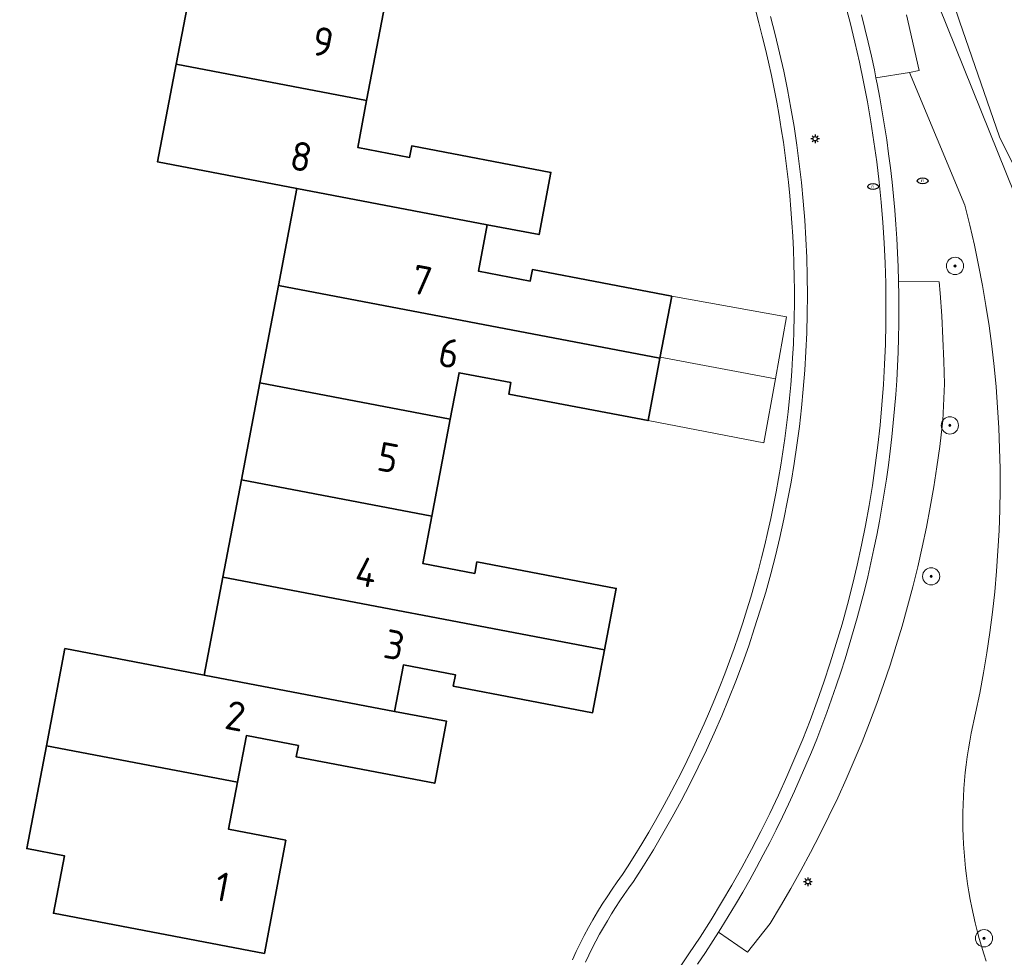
# Model space of a CAD drawing. Header units: metres. Extents: x 152610 to 160096, y 456114 to 462495.
# Tile 597 of 656: x 158899 to 158945, y 460636 to 460680. Entities that reach past the tile are written whole.
import ezdxf
from ezdxf.enums import TextEntityAlignment as Align

# ---------------------------------------------------------------- set-up
doc = ezdxf.new("R2010")
doc.units = ezdxf.units.M
doc.header["$LTSCALE"] = 0.5
doc.layers.get('0').update_dxf_attribs({"linetype": 'CONTINUOUS'})
for name, color, linetype, lineweight in [('B-PV-GR-BOOM-S', 251, 'CONTINUOUS', 25), ('B-PV-IE-MEUBILAIR-S', 251, 'CONTINUOUS', 25), ('B-PV-OG-BEBOUWING-GV', 6, 'CONTINUOUS', 35), ('B-PV-OG-BEBOUWING-T18', 1, 'CONTINUOUS', 18), ('B-PV-OG-BEBOUWING_OVERBOUWING-GV', 251, 'CONTINUOUS', 18), ('B-PV-OG-TERREIN_BEGROEID-GV', 251, 'CONTINUOUS', 18), ('B-PV-OG-TERREIN_OEVER-GV', 251, 'CONTINUOUS', 18), ('B-PV-VH-OPENVERHARDING_STRAATBAKSTEEN-GV', 251, 'CONTINUOUS', 18)]:
    doc.layers.add(name, color=color, linetype=linetype, lineweight=lineweight)
doc.styles.add('NLCS-ISO', font='NLCS-ISO.ttf')
doc.styles.add('NLCS-ISO-M750-T18', font='NLCS-ISO.ttf', dxfattribs={"height": 1.35})

# ---------------------------------------------------------------- blocks, each defined once
blk = doc.blocks.new('SIE-MEUBILAIR_PAAL_LICHTMAST-SO')
for points in [[(-0.62, 0), (-1, 0)], [(-0.71, 0.71), (-0.44, 0.44)], [(0, 1), (0, 0.62)], [(0.44, 0.44), (0.71, 0.71)], [(1, 0), (0.62, 0)], [(-0.71, -0.71), (-0.44, -0.44)], [(0, -0.62), (0, -1)], [(0.44, -0.44), (0.71, -0.71)]]:
    blk.add_lwpolyline(points)
blk.add_circle((0, 0), 0.5)
blk = doc.blocks.new('SIE-MEUBILAIR_PUT_RIOOLPUT-SO')
blk.add_ellipse((0, 0), major_axis=(1.25, 0), ratio=0.54)
at = {"style": 'NLCS-ISO'}
blk.add_text('ri', height=0.75, dxfattribs=at).set_placement((-0.04, 0.07), align=Align.MIDDLE_CENTER)
blk = doc.blocks.new('SGR-BOOM_GBKN-SO')
at = {"linetype": 'ByBlock', "lineweight": 18}
h = blk.add_hatch(color=0, dxfattribs=at)
h.dxf.hatch_style = 1
edge = h.paths.add_edge_path()
edge.add_arc((0, 0), 0.25, 0, 360)
at = {"color": 0, "linetype": 'ByBlock', "lineweight": 18}
for radius in [2, 0.25]:
    blk.add_circle((0, 0), radius, dxfattribs=at)
at = {"color": 0, "linetype": 'ByBlock', "lineweight": 18, "style": 'NLCS-ISO'}
blk.add_attdef('SOORT', (2.5, 0), '', height=1.5, dxfattribs=at)

msp = doc.modelspace()

# ---------------------------------------------------------------- linework, layer by layer
at = {"layer": 'B-PV-OG-BEBOUWING-GV', "flags": 128}
for points in [[(158916.105, 460680.455), (158907.263, 460682.138), (158906.401, 460677.626), (158915.247, 460675.942)], [(158915.247, 460675.942), (158906.401, 460677.626), (158905.534, 460673.092), (158912.003, 460671.86), (158920.848, 460670.176), (158923.261, 460669.717), (158923.81, 460672.601), (158917.345, 460673.832), (158917.245, 460673.303), (158914.832, 460673.762)], [(158920.848, 460670.176), (158912.003, 460671.86), (158911.144, 460667.347), (158928.875, 460663.971), (158929.424, 460666.854), (158922.95, 460668.089), (158922.85, 460667.559), (158920.437, 460668.018)], [(158928.875, 460663.971), (158911.144, 460667.347), (158910.285, 460662.835), (158919.13, 460661.151), (158919.539, 460663.3), (158921.952, 460662.84), (158921.849, 460662.311), (158928.325, 460661.078)], [(158919.13, 460661.151), (158910.285, 460662.835), (158909.426, 460658.323), (158918.272, 460656.639)], [(158918.272, 460656.639), (158909.426, 460658.323), (158908.568, 460653.81), (158926.298, 460650.434), (158926.84, 460653.282), (158920.369, 460654.512), (158920.267, 460653.984), (158917.854, 460654.444)], [(158926.298, 460650.434), (158908.568, 460653.81), (158907.701, 460649.258), (158916.547, 460647.575), (158916.957, 460649.735), (158919.371, 460649.276), (158919.27, 460648.745), (158925.743, 460647.514)], [(158907.701, 460649.258), (158901.225, 460650.49), (158900.366, 460645.977), (158909.252, 460644.282), (158909.664, 460646.447), (158912.076, 460645.988), (158911.975, 460645.456), (158918.412, 460644.233), (158918.959, 460647.116), (158916.547, 460647.575)], [(158909.252, 460644.282), (158900.366, 460645.977), (158899.456, 460641.202), (158901.204, 460640.871), (158900.695, 460638.202), (158910.494, 460636.336), (158911.492, 460641.589), (158908.835, 460642.096)]]:
    msp.add_lwpolyline(points, close=True, dxfattribs=at)
at = {"layer": 'B-PV-OG-BEBOUWING_OVERBOUWING-GV', "flags": 128}
for points in [[(158928.884, 460664.02), (158934.239, 460663.016), (158934.756, 460665.898), (158929.424, 460666.854)], [(158934.239, 460663.016), (158928.884, 460664.02), (158928.875, 460663.971), (158928.325, 460661.078), (158933.708, 460660.053)]]:
    msp.add_lwpolyline(points, close=True, dxfattribs=at)
at = {"layer": 'B-PV-OG-TERREIN_BEGROEID-GV', "flags": 128}
for points in [[(158953.198, 460635.898), (158951.946, 460638.515), (158951.317, 460642.542), (158951.509, 460649.914), (158952.789, 460657.046), (158952.786, 460659), (158951.898, 460660.771), (158948.668, 460666.145), (158944.65, 460674.256), (158942.79, 460679.632), (158941.496, 460683.538)], [(158947.334, 460666.709), (158941.436, 460681.352)], [(158941.436, 460681.352), (158947.334, 460666.709)], [(158940.33, 460679.926), (158940.92, 460677.333), (158940.464, 460677.241), (158943.039, 460671.077), (158943.27, 460670.153), (158943.483, 460669.225), (158943.679, 460668.293), (158943.858, 460667.358), (158944.019, 460666.419), (158944.163, 460665.478), (158944.289, 460664.534), (158944.398, 460663.588), (158944.489, 460662.64), (158944.562, 460661.69), (158944.618, 460660.74), (158944.656, 460659.788), (158944.676, 460658.836), (158944.679, 460657.884), (158944.663, 460656.931), (158944.63, 460655.98), (158944.58, 460655.029), (158944.512, 460654.079), (158944.426, 460653.13), (158944.322, 460652.184), (158944.201, 460651.239), (158944.062, 460650.297), (158943.906, 460649.358), (158943.732, 460648.421), (158943.541, 460647.488), (158943.333, 460646.559), (158943.265, 460646.195), (158943.204, 460645.83), (158943.149, 460645.464), (158943.101, 460645.097), (158943.059, 460644.729), (158943.024, 460644.361), (158942.996, 460643.992), (158942.974, 460643.622), (158942.959, 460643.253), (158942.95, 460642.883), (158942.948, 460642.512), (158942.953, 460642.142), (158942.964, 460641.772), (158942.982, 460641.403), (158943.006, 460641.033), (158943.037, 460640.665), (158943.075, 460640.296), (158943.119, 460639.929), (158943.17, 460639.562), (158943.228, 460639.197), (158943.291, 460638.832), (158943.362, 460638.469), (158943.439, 460638.107), (158943.522, 460637.746), (158943.612, 460637.387), (158943.708, 460637.03), (158943.811, 460636.674), (158943.92, 460636.32), (158944.035, 460635.968)], [(158944.035, 460635.968), (158943.92, 460636.32), (158943.811, 460636.674), (158943.708, 460637.03), (158943.612, 460637.387), (158943.522, 460637.746), (158943.439, 460638.107), (158943.362, 460638.469), (158943.291, 460638.832), (158943.228, 460639.197), (158943.17, 460639.562), (158943.119, 460639.929), (158943.075, 460640.296), (158943.037, 460640.665), (158943.006, 460641.033), (158942.982, 460641.403), (158942.964, 460641.772), (158942.953, 460642.142), (158942.948, 460642.512), (158942.95, 460642.883), (158942.959, 460643.253), (158942.974, 460643.622), (158942.996, 460643.992), (158943.024, 460644.361), (158943.059, 460644.729), (158943.101, 460645.097), (158943.149, 460645.464), (158943.204, 460645.83), (158943.265, 460646.195), (158943.333, 460646.559), (158943.541, 460647.488), (158943.732, 460648.421), (158943.906, 460649.358), (158944.062, 460650.297), (158944.201, 460651.239), (158944.322, 460652.184), (158944.426, 460653.13), (158944.512, 460654.079), (158944.58, 460655.029), (158944.63, 460655.98), (158944.663, 460656.931), (158944.679, 460657.884), (158944.676, 460658.836), (158944.656, 460659.788), (158944.618, 460660.74), (158944.562, 460661.69), (158944.489, 460662.64), (158944.398, 460663.588), (158944.289, 460664.534), (158944.163, 460665.478), (158944.019, 460666.419), (158943.858, 460667.358), (158943.679, 460668.293), (158943.483, 460669.225), (158943.27, 460670.153), (158943.039, 460671.077), (158940.464, 460677.241), (158938.91, 460676.99), (158938.965, 460676.716), (158939.088, 460676.069), (158939.203, 460675.42), (158939.31, 460674.77), (158939.409, 460674.118), (158939.5, 460673.465), (158939.583, 460672.812), (158939.658, 460672.157), (158939.725, 460671.501), (158939.784, 460670.845), (158939.836, 460670.188), (158939.879, 460669.531), (158939.915, 460668.872), (158939.942, 460668.214), (158939.961, 460667.555), (158939.961, 460667.541), (158941.848, 460667.529), (158941.893, 460666.989), (158941.967, 460665.94), (158942.025, 460664.889), (158942.067, 460663.838), (158942.093, 460662.786), (158942.02, 460661.075), (158941.99, 460660.812), (158941.875, 460659.872), (158941.743, 460658.933), (158941.596, 460657.997), (158941.433, 460657.064), (158941.254, 460656.134), (158941.059, 460655.207), (158940.849, 460654.283), (158940.623, 460653.363), (158940.381, 460652.447), (158940.125, 460651.535), (158939.852, 460650.627), (158939.565, 460649.725), (158939.262, 460648.827), (158938.945, 460647.935), (158938.612, 460647.047), (158938.264, 460646.166), (158937.902, 460645.291), (158937.524, 460644.422), (158937.133, 460643.559), (158936.726, 460642.704), (158936.305, 460641.855), (158935.87, 460641.013), (158935.421, 460640.179), (158934.958, 460639.353), (158934.481, 460638.534), (158933.99, 460637.724), (158932.943, 460636.399), (158931.595, 460637.317), (158931.348, 460636.927), (158930.988, 460636.375), (158930.622, 460635.827)]]:
    msp.add_lwpolyline(points, dxfattribs=at)
at = {"layer": 'B-PV-OG-TERREIN_OEVER-GV', "flags": 128}
msp.add_lwpolyline([(158897.736, 460709.384), (158912.941, 460711.135), (158916.77, 460711.188), (158917.755, 460711.202), (158922.206, 460711.006), (158927.706, 460710.046), (158931.816, 460708.843), (158933.55, 460707.536), (158934.882, 460705.806), (158936.436, 460703.028), (158938.922, 460696.163), (158940.605, 460687.666), (158941.496, 460683.538), (158942.79, 460679.632), (158944.65, 460674.256), (158948.668, 460666.145), (158951.898, 460660.771), (158952.786, 460659), (158952.789, 460657.046), (158951.509, 460649.914), (158951.317, 460642.542), (158951.946, 460638.515), (158953.198, 460635.898)], dxfattribs=at)
at = {"layer": 'B-PV-VH-OPENVERHARDING_STRAATBAKSTEEN-GV', "flags": 128}
for points in [[(158933.306, 460680.152), (158933.471, 460679.547), (158933.629, 460678.939), (158933.778, 460678.329), (158933.92, 460677.717), (158934.054, 460677.104), (158934.18, 460676.488), (158934.299, 460675.872), (158934.409, 460675.254), (158934.512, 460674.634), (158934.607, 460674.014), (158934.693, 460673.392), (158934.772, 460672.769), (158934.843, 460672.145), (158934.906, 460671.52), (158934.961, 460670.894), (158935.008, 460670.268), (158935.047, 460669.642), (158935.078, 460669.014), (158935.101, 460668.387), (158935.117, 460667.759), (158935.124, 460667.131), (158935.123, 460666.503), (158935.114, 460665.876), (158935.097, 460665.248), (158935.072, 460664.62), (158935.039, 460663.993), (158934.998, 460663.367), (158934.949, 460662.741), (158934.892, 460662.115), (158934.828, 460661.491), (158934.755, 460660.867), (158934.674, 460660.244), (158934.585, 460659.623), (158934.489, 460659.002), (158934.385, 460658.383), (158934.272, 460657.765), (158934.152, 460657.149), (158934.024, 460656.534), (158933.888, 460655.921), (158933.745, 460655.31), (158933.593, 460654.701), (158933.434, 460654.093), (158933.267, 460653.488), (158933.093, 460652.885), (158932.91, 460652.284), (158932.72, 460651.685), (158932.523, 460651.089), (158932.318, 460650.496), (158932.105, 460649.905), (158931.885, 460649.317), (158931.657, 460648.731), (158931.422, 460648.149), (158931.18, 460647.57), (158930.93, 460646.994), (158930.673, 460646.421), (158930.409, 460645.851), (158930.137, 460645.285), (158929.858, 460644.723), (158929.572, 460644.164), (158929.279, 460643.608), (158928.979, 460643.057), (158928.672, 460642.509), (158928.358, 460641.965), (158928.037, 460641.426), (158927.709, 460640.89), (158927.374, 460640.359), (158927.139, 460639.994), (158926.893, 460639.656), (158926.654, 460639.313), (158926.421, 460638.966), (158926.195, 460638.615), (158925.976, 460638.259), (158925.763, 460637.899), (158925.558, 460637.535), (158925.359, 460637.167), (158925.168, 460636.795), (158924.983, 460636.42), (158924.806, 460636.042)], [(158937.468, 460680.476), (158937.709, 460679.565), (158937.934, 460678.65), (158938.143, 460677.731), (158938.335, 460676.809), (158938.512, 460675.883), (158938.672, 460674.955), (158938.816, 460674.024), (158938.944, 460673.09), (158939.055, 460672.155), (158939.149, 460671.217), (158939.228, 460670.278), (158939.289, 460669.338), (158939.335, 460668.397), (158939.363, 460667.455), (158939.376, 460666.513), (158939.371, 460665.571), (158939.35, 460664.629), (158939.313, 460663.688), (158939.259, 460662.747), (158939.188, 460661.808), (158939.102, 460660.869), (158938.998, 460659.933), (158938.878, 460658.998), (158938.742, 460658.066), (158938.59, 460657.136), (158938.421, 460656.209), (158938.236, 460655.286), (158938.035, 460654.365), (158937.817, 460653.448), (158937.584, 460652.536), (158937.334, 460651.627), (158937.069, 460650.723), (158936.788, 460649.824), (158936.491, 460648.929), (158936.179, 460648.041), (158935.85, 460647.157), (158935.507, 460646.28), (158935.148, 460645.409), (158934.774, 460644.544), (158934.385, 460643.686), (158933.981, 460642.835), (158933.562, 460641.991), (158933.128, 460641.155), (158932.679, 460640.326), (158932.216, 460639.506), (158931.739, 460638.693), (158931.248, 460637.889), (158930.742, 460637.094), (158930.223, 460636.308), (158929.69, 460635.531)], [(158929.69, 460635.531), (158930.223, 460636.308), (158930.742, 460637.094), (158931.248, 460637.889), (158931.739, 460638.693), (158932.216, 460639.506), (158932.679, 460640.326), (158933.128, 460641.155), (158933.562, 460641.991), (158933.981, 460642.835), (158934.385, 460643.686), (158934.774, 460644.544), (158935.148, 460645.409), (158935.507, 460646.28), (158935.85, 460647.157), (158936.179, 460648.041), (158936.491, 460648.929), (158936.788, 460649.824), (158937.069, 460650.723), (158937.334, 460651.627), (158937.584, 460652.536), (158937.817, 460653.448), (158938.035, 460654.365), (158938.236, 460655.286), (158938.421, 460656.209), (158938.59, 460657.136), (158938.742, 460658.066), (158938.878, 460658.998), (158938.998, 460659.933), (158939.102, 460660.869), (158939.188, 460661.808), (158939.259, 460662.747), (158939.313, 460663.688), (158939.35, 460664.629), (158939.371, 460665.571), (158939.376, 460666.513), (158939.363, 460667.455), (158939.335, 460668.397), (158939.289, 460669.338), (158939.228, 460670.278), (158939.149, 460671.217), (158939.055, 460672.155), (158938.944, 460673.09), (158938.816, 460674.024), (158938.672, 460674.955), (158938.512, 460675.883), (158938.335, 460676.809), (158938.143, 460677.731), (158937.934, 460678.65), (158937.709, 460679.565), (158937.468, 460680.476)], [(158925.413, 460635.927), (158925.569, 460636.256), (158925.731, 460636.581), (158925.898, 460636.904), (158926.07, 460637.224), (158926.248, 460637.541), (158926.432, 460637.854), (158926.62, 460638.165), (158926.814, 460638.472), (158927.014, 460638.776), (158927.218, 460639.077), (158927.427, 460639.374), (158927.642, 460639.667), (158928.112, 460640.403), (158928.569, 460641.147), (158929.013, 460641.898), (158929.444, 460642.658), (158929.861, 460643.424), (158930.265, 460644.198), (158930.655, 460644.979), (158931.032, 460645.767), (158931.395, 460646.561), (158931.743, 460647.361), (158932.078, 460648.168), (158932.399, 460648.98), (158932.705, 460649.797), (158932.997, 460650.62), (158933.274, 460651.448), (158933.537, 460652.28), (158933.786, 460653.117), (158934.019, 460653.959), (158934.238, 460654.804), (158934.442, 460655.652), (158934.631, 460656.505), (158934.806, 460657.36), (158934.965, 460658.219), (158935.109, 460659.08), (158935.238, 460659.943), (158935.352, 460660.809), (158935.451, 460661.676), (158935.535, 460662.545), (158935.603, 460663.415), (158935.656, 460664.287), (158935.694, 460665.159), (158935.717, 460666.032), (158935.724, 460666.905), (158935.716, 460667.778), (158935.693, 460668.65), (158935.655, 460669.523), (158935.601, 460670.394), (158935.532, 460671.264), (158935.448, 460672.133), (158935.349, 460673.001), (158935.234, 460673.866), (158935.105, 460674.729), (158934.96, 460675.59), (158934.8, 460676.449), (158934.625, 460677.304), (158934.436, 460678.156), (158934.231, 460679.005), (158934.012, 460679.85)], [(158934.012, 460679.85), (158934.231, 460679.005), (158934.436, 460678.156), (158934.625, 460677.304), (158934.8, 460676.449), (158934.96, 460675.59), (158935.105, 460674.729), (158935.234, 460673.866), (158935.349, 460673.001), (158935.448, 460672.133), (158935.532, 460671.264), (158935.601, 460670.394), (158935.655, 460669.523), (158935.693, 460668.65), (158935.716, 460667.778), (158935.724, 460666.905), (158935.717, 460666.032), (158935.694, 460665.159), (158935.656, 460664.287), (158935.603, 460663.415), (158935.535, 460662.545), (158935.451, 460661.676), (158935.352, 460660.809), (158935.238, 460659.943), (158935.109, 460659.08), (158934.965, 460658.219), (158934.806, 460657.36), (158934.631, 460656.505), (158934.442, 460655.652), (158934.238, 460654.804), (158934.019, 460653.959), (158933.786, 460653.117), (158933.537, 460652.28), (158933.274, 460651.448), (158932.997, 460650.62), (158932.705, 460649.797), (158932.399, 460648.98), (158932.078, 460648.168), (158931.743, 460647.361), (158931.395, 460646.561), (158931.032, 460645.767), (158930.655, 460644.979), (158930.265, 460644.198), (158929.861, 460643.424), (158929.444, 460642.658), (158929.013, 460641.898), (158928.569, 460641.147), (158928.112, 460640.403), (158927.642, 460639.667), (158927.427, 460639.374), (158927.218, 460639.077), (158927.014, 460638.776), (158926.814, 460638.472), (158926.62, 460638.165), (158926.432, 460637.854), (158926.248, 460637.541), (158926.07, 460637.224), (158925.898, 460636.904), (158925.731, 460636.581), (158925.569, 460636.256), (158925.413, 460635.927)], [(158930.622, 460635.827), (158930.988, 460636.375), (158931.348, 460636.927), (158931.595, 460637.317), (158931.701, 460637.483), (158932.047, 460638.044), (158932.387, 460638.609), (158932.72, 460639.178), (158933.045, 460639.751), (158933.364, 460640.327), (158933.676, 460640.908), (158933.98, 460641.492), (158934.278, 460642.08), (158934.568, 460642.672), (158934.851, 460643.267), (158935.127, 460643.865), (158935.396, 460644.467), (158935.657, 460645.072), (158935.911, 460645.68), (158936.157, 460646.291), (158936.396, 460646.905), (158936.628, 460647.522), (158936.852, 460648.142), (158937.069, 460648.764), (158937.278, 460649.389), (158937.479, 460650.017), (158937.673, 460650.647), (158937.859, 460651.279), (158938.037, 460651.913), (158938.208, 460652.55), (158938.371, 460653.188), (158938.526, 460653.829), (158938.673, 460654.471), (158938.813, 460655.115), (158938.945, 460655.761), (158939.069, 460656.408), (158939.185, 460657.057), (158939.293, 460657.707), (158939.393, 460658.358), (158939.486, 460659.011), (158939.57, 460659.664), (158939.646, 460660.319), (158939.715, 460660.974), (158939.775, 460661.63), (158939.828, 460662.287), (158939.873, 460662.945), (158939.909, 460663.603), (158939.938, 460664.261), (158939.959, 460664.92), (158939.971, 460665.579), (158939.976, 460666.238), (158939.973, 460666.896), (158939.961, 460667.541), (158939.961, 460667.555), (158939.942, 460668.214), (158939.915, 460668.872), (158939.879, 460669.531), (158939.836, 460670.188), (158939.784, 460670.845), (158939.725, 460671.501), (158939.658, 460672.157), (158939.583, 460672.812), (158939.5, 460673.465), (158939.409, 460674.118), (158939.31, 460674.77), (158939.203, 460675.42), (158939.088, 460676.069), (158938.965, 460676.716), (158938.91, 460676.99), (158938.835, 460677.362), (158938.697, 460678.006), (158938.551, 460678.649), (158938.397, 460679.29), (158938.235, 460679.929)], [(158938.235, 460679.929), (158938.397, 460679.29), (158938.551, 460678.649), (158938.697, 460678.006), (158938.835, 460677.362), (158938.91, 460676.99), (158940.464, 460677.241), (158940.92, 460677.333), (158940.33, 460679.926)]]:
    msp.add_lwpolyline(points, dxfattribs=at)
msp.add_lwpolyline([(158941.848, 460667.529), (158939.961, 460667.541), (158939.973, 460666.896), (158939.976, 460666.238), (158939.971, 460665.579), (158939.959, 460664.92), (158939.938, 460664.261), (158939.909, 460663.603), (158939.873, 460662.945), (158939.828, 460662.287), (158939.775, 460661.63), (158939.715, 460660.974), (158939.646, 460660.319), (158939.57, 460659.664), (158939.486, 460659.011), (158939.393, 460658.358), (158939.293, 460657.707), (158939.185, 460657.057), (158939.069, 460656.408), (158938.945, 460655.761), (158938.813, 460655.115), (158938.673, 460654.471), (158938.526, 460653.829), (158938.371, 460653.188), (158938.208, 460652.55), (158938.037, 460651.913), (158937.859, 460651.279), (158937.673, 460650.647), (158937.479, 460650.017), (158937.278, 460649.389), (158937.069, 460648.764), (158936.852, 460648.142), (158936.628, 460647.522), (158936.396, 460646.905), (158936.157, 460646.291), (158935.911, 460645.68), (158935.657, 460645.072), (158935.396, 460644.467), (158935.127, 460643.865), (158934.851, 460643.267), (158934.568, 460642.672), (158934.278, 460642.08), (158933.98, 460641.492), (158933.676, 460640.908), (158933.364, 460640.327), (158933.045, 460639.751), (158932.72, 460639.178), (158932.387, 460638.609), (158932.047, 460638.044), (158931.701, 460637.483), (158931.595, 460637.317), (158932.943, 460636.399), (158933.99, 460637.724), (158934.481, 460638.534), (158934.958, 460639.353), (158935.421, 460640.179), (158935.87, 460641.013), (158936.305, 460641.855), (158936.726, 460642.704), (158937.133, 460643.559), (158937.524, 460644.422), (158937.902, 460645.291), (158938.264, 460646.166), (158938.612, 460647.047), (158938.945, 460647.935), (158939.262, 460648.827), (158939.565, 460649.725), (158939.852, 460650.627), (158940.125, 460651.535), (158940.381, 460652.447), (158940.623, 460653.363), (158940.849, 460654.283), (158941.059, 460655.207), (158941.254, 460656.134), (158941.433, 460657.064), (158941.596, 460657.997), (158941.743, 460658.933), (158941.875, 460659.872), (158941.99, 460660.812), (158942.02, 460661.075), (158942.093, 460662.786), (158942.067, 460663.838), (158942.025, 460664.889), (158941.967, 460665.94), (158941.893, 460666.989)], close=True, dxfattribs=at)

# ---------------------------------------------------------------- block references
at = {"layer": 'B-PV-GR-BOOM-S', "xscale": 0.2, "yscale": 0.2, "zscale": 0.2}
for p in [(158942.584, 460668.261), (158942.345, 460660.855), (158941.475, 460653.845), (158943.931, 460637.038)]:
    msp.add_blockref('SGR-BOOM_GBKN-SO', p, dxfattribs=at)
at = {"layer": 'B-PV-IE-MEUBILAIR-S', "xscale": 0.2, "yscale": 0.2, "zscale": 0.2}
for name, p in [('SIE-MEUBILAIR_PAAL_LICHTMAST-SO', (158936.083, 460674.166)), ('SIE-MEUBILAIR_PUT_RIOOLPUT-SO', (158941.079, 460672.216)), ('SIE-MEUBILAIR_PUT_RIOOLPUT-SO', (158938.775, 460671.947)), ('SIE-MEUBILAIR_PAAL_LICHTMAST-SO', (158935.75, 460639.663))]:
    msp.add_blockref(name, p, dxfattribs=at)

# ---------------------------------------------------------------- texts
at = {"layer": 'B-PV-OG-BEBOUWING-T18', "style": 'NLCS-ISO-M750-T18'}
for s, p in [('9', (158913.22, 460678.665)), ('8', (158912.207, 460673.342)), ('7', (158917.811, 460667.593)), ('6', (158919.077, 460664.213)), ('5', (158916.245, 460659.362)), ('4', (158915.232, 460654.037)), ('3', (158916.535, 460650.662)), ('2', (158909.149, 460647.362)), ('1', (158908.537, 460639.429))]:
    msp.add_text(s, height=1.35, rotation=349.2, dxfattribs=at).set_placement(p, align=Align.MIDDLE)

doc.saveas('drawing.dxf')
